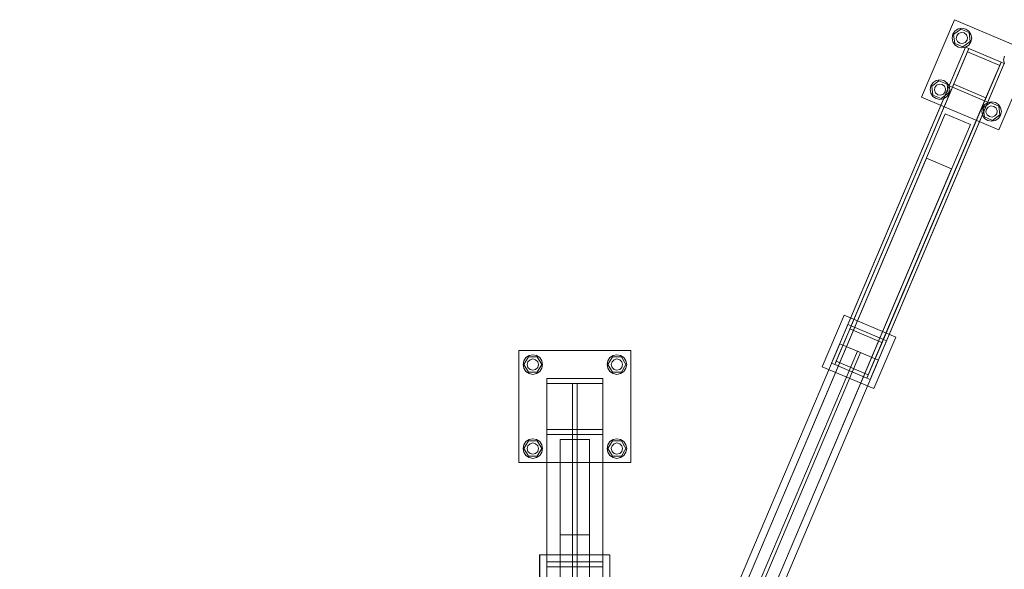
# Model space of a CAD drawing. Header units: millimetres. Extents: x -4738 to 65662, y -68080 to 6847.
# Tile 548 of 656: x 18235 to 19641, y -17540 to -16755. Entities that reach past the tile are written whole.
import ezdxf

# ---------------------------------------------------------------- set-up
doc = ezdxf.new("R2010")
doc.units = ezdxf.units.MM
doc.layers.add('superior_C02', color=7, linetype='Continuous', lineweight=0)
doc.layers.add('superior_C10', color=7, linetype='Continuous', lineweight=0)

msp = doc.modelspace()

# ---------------------------------------------------------------- linework, layer by layer
at = {"layer": 'superior_C02'}
for p, q in [((18947.51, -17388.036), (18947.51, -17228.036)), ((18947.51, -17228.036), (19107.51, -17228.036)), ((18957.61, -17238.137), (18962.152, -17235.102)), ((18962.152, -17235.102), (18967.51, -17234.036)), ((18967.51, -17234.036), (18972.867, -17235.102)), ((18972.867, -17235.102), (18977.409, -17238.137)), ((19077.61, -17238.137), (19082.152, -17235.102)), ((19082.152, -17235.102), (19087.51, -17234.036)), ((19087.51, -17234.036), (19092.867, -17235.102)), ((19092.867, -17235.102), (19097.409, -17238.137)), ((19107.51, -17228.036), (19107.51, -17388.036)), ((18953.51, -17248.036), (18954.575, -17242.678)), ((18954.575, -17253.394), (18953.51, -17248.036)), ((18954.575, -17242.678), (18957.61, -17238.137)), ((18954.71, -17248.036), (18961.11, -17236.951)), ((18961.11, -17259.121), (18954.71, -17248.036)), ((18959.51, -17248.036), (18960.581, -17244.036)), ((18960.581, -17252.036), (18959.51, -17248.036)), ((18960.581, -17244.036), (18963.51, -17241.108)), ((18961.11, -17236.951), (18973.91, -17236.951)), ((18963.51, -17241.108), (18967.51, -17240.036)), ((18967.51, -17240.036), (18971.51, -17241.108)), ((18971.51, -17241.108), (18974.438, -17244.036)), ((18973.91, -17236.951), (18980.31, -17248.036)), ((18980.31, -17248.036), (18973.91, -17259.121)), ((18974.438, -17244.036), (18975.51, -17248.036)), ((18975.51, -17248.036), (18974.438, -17252.036)), ((18977.409, -17238.137), (18980.444, -17242.678)), ((18980.444, -17242.678), (18981.51, -17248.036)), ((18981.51, -17248.036), (18980.444, -17253.394)), ((19073.51, -17248.036), (19074.575, -17242.678)), ((19074.575, -17253.394), (19073.51, -17248.036)), ((19074.575, -17242.678), (19077.61, -17238.137)), ((19074.71, -17248.036), (19081.11, -17236.951)), ((19081.11, -17259.121), (19074.71, -17248.036)), ((19079.51, -17248.036), (19080.581, -17244.036)), ((19080.581, -17252.036), (19079.51, -17248.036)), ((19080.581, -17244.036), (19083.51, -17241.108)), ((19081.11, -17236.951), (19093.91, -17236.951)), ((19083.51, -17241.108), (19087.51, -17240.036)), ((19087.51, -17240.036), (19091.51, -17241.108)), ((19091.51, -17241.108), (19094.438, -17244.036)), ((19093.91, -17236.951), (19100.31, -17248.036)), ((19100.31, -17248.036), (19093.91, -17259.121)), ((19094.438, -17244.036), (19095.51, -17248.036)), ((19095.51, -17248.036), (19094.438, -17252.036)), ((19097.409, -17238.137), (19100.444, -17242.678)), ((19100.444, -17242.678), (19101.51, -17248.036)), ((19101.51, -17248.036), (19100.444, -17253.394)), ((18957.61, -17257.935), (18954.575, -17253.394)), ((18962.152, -17260.97), (18957.61, -17257.935)), ((18963.51, -17254.964), (18960.581, -17252.036)), ((18973.91, -17259.121), (18961.11, -17259.121)), ((18967.51, -17262.036), (18962.152, -17260.97)), ((18967.51, -17256.036), (18963.51, -17254.964)), ((18971.51, -17254.964), (18967.51, -17256.036)), ((18972.867, -17260.97), (18967.51, -17262.036)), ((18974.438, -17252.036), (18971.51, -17254.964)), ((18977.409, -17257.935), (18972.867, -17260.97)), ((18980.444, -17253.394), (18977.409, -17257.935)), ((19077.61, -17257.935), (19074.575, -17253.394)), ((19082.152, -17260.97), (19077.61, -17257.935)), ((19083.51, -17254.964), (19080.581, -17252.036)), ((19093.91, -17259.121), (19081.11, -17259.121)), ((19087.51, -17262.036), (19082.152, -17260.97)), ((19087.51, -17256.036), (19083.51, -17254.964)), ((19091.51, -17254.964), (19087.51, -17256.036)), ((19092.867, -17260.97), (19087.51, -17262.036)), ((19094.438, -17252.036), (19091.51, -17254.964)), ((19097.409, -17257.935), (19092.867, -17260.97)), ((19100.444, -17253.394), (19097.409, -17257.935)), ((18987.51, -17275.036), (18987.51, -17268.036)), ((18987.51, -17268.036), (19067.51, -17268.036)), ((18987.51, -17268.036), (18987.51, -17530)), ((19067.51, -17275.036), (18987.51, -17275.036)), ((18987.51, -17537), (18987.51, -17275.036)), ((19024.01, -17341.036), (19024.01, -17275.036)), ((19024.01, -17275.036), (19031.01, -17275.036)), ((19024.01, -17275.036), (19024.01, -17537)), ((19031.01, -17275.036), (19031.01, -17341.036)), ((19031.01, -17537), (19031.01, -17275.036)), ((19067.51, -17268.036), (19067.51, -17275.036)), ((19067.51, -17530), (19067.51, -17268.036)), ((19067.51, -17275.036), (19067.51, -17537)), ((18987.51, -17348.036), (18987.51, -17341.036)), ((18987.51, -17341.036), (19067.51, -17341.036)), ((18987.51, -17341.036), (18987.51, -17603)), ((19067.51, -17348.036), (18987.51, -17348.036)), ((18987.51, -17610), (18987.51, -17348.036)), ((19031.01, -17341.036), (19024.01, -17341.036)), ((19024.01, -17603), (19024.01, -17341.036)), ((19031.01, -17341.036), (19031.01, -17603)), ((19067.51, -17341.036), (19067.51, -17348.036)), ((19067.51, -17603), (19067.51, -17341.036)), ((19067.51, -17348.036), (19067.51, -17610)), ((18953.51, -17368.036), (18954.575, -17362.678)), ((18954.575, -17362.678), (18957.61, -17358.137)), ((18954.71, -17368.036), (18961.11, -17356.951)), ((18957.61, -17358.137), (18962.152, -17355.102)), ((18960.581, -17364.036), (18963.51, -17361.108)), ((18961.11, -17356.951), (18973.91, -17356.951)), ((18962.152, -17355.102), (18967.51, -17354.036)), ((18963.51, -17361.108), (18967.51, -17360.036)), ((18967.51, -17354.036), (18972.867, -17355.102)), ((18967.51, -17360.036), (18971.51, -17361.108)), ((18971.51, -17361.108), (18974.438, -17364.036)), ((18972.867, -17355.102), (18977.409, -17358.137)), ((18973.91, -17356.951), (18980.31, -17368.036)), ((18977.409, -17358.137), (18980.444, -17362.678)), ((18980.444, -17362.678), (18981.51, -17368.036)), ((19006.51, -18644.81), (19006.51, -17355.19)), ((19006.51, -17355.19), (19048.51, -17355.19)), ((19048.51, -17355.19), (19048.51, -18644.81)), ((19073.51, -17368.036), (19074.575, -17362.678)), ((19074.575, -17362.678), (19077.61, -17358.137)), ((19074.71, -17368.036), (19081.11, -17356.951)), ((19077.61, -17358.137), (19082.152, -17355.102)), ((19080.581, -17364.036), (19083.51, -17361.108)), ((19081.11, -17356.951), (19093.91, -17356.951)), ((19082.152, -17355.102), (19087.51, -17354.036)), ((19083.51, -17361.108), (19087.51, -17360.036)), ((19087.51, -17354.036), (19092.867, -17355.102)), ((19087.51, -17360.036), (19091.51, -17361.108)), ((19091.51, -17361.108), (19094.438, -17364.036)), ((19092.867, -17355.102), (19097.409, -17358.137)), ((19093.91, -17356.951), (19100.31, -17368.036)), ((19097.409, -17358.137), (19100.444, -17362.678)), ((19100.444, -17362.678), (19101.51, -17368.036)), ((18954.575, -17373.394), (18953.51, -17368.036)), ((18957.61, -17377.935), (18954.575, -17373.394)), ((18961.11, -17379.121), (18954.71, -17368.036)), ((18959.51, -17368.036), (18960.581, -17364.036)), ((18960.581, -17372.036), (18959.51, -17368.036)), ((18963.51, -17374.964), (18960.581, -17372.036)), ((18967.51, -17376.036), (18963.51, -17374.964)), ((18971.51, -17374.964), (18967.51, -17376.036)), ((18974.438, -17372.036), (18971.51, -17374.964)), ((18980.31, -17368.036), (18973.91, -17379.121)), ((18974.438, -17364.036), (18975.51, -17368.036)), ((18975.51, -17368.036), (18974.438, -17372.036)), ((18980.444, -17373.394), (18977.409, -17377.935)), ((18981.51, -17368.036), (18980.444, -17373.394)), ((19074.575, -17373.394), (19073.51, -17368.036)), ((19077.61, -17377.935), (19074.575, -17373.394)), ((19081.11, -17379.121), (19074.71, -17368.036)), ((19079.51, -17368.036), (19080.581, -17364.036)), ((19080.581, -17372.036), (19079.51, -17368.036)), ((19083.51, -17374.964), (19080.581, -17372.036)), ((19087.51, -17376.036), (19083.51, -17374.964)), ((19091.51, -17374.964), (19087.51, -17376.036)), ((19094.438, -17372.036), (19091.51, -17374.964)), ((19100.31, -17368.036), (19093.91, -17379.121)), ((19094.438, -17364.036), (19095.51, -17368.036)), ((19095.51, -17368.036), (19094.438, -17372.036)), ((19100.444, -17373.394), (19097.409, -17377.935)), ((19101.51, -17368.036), (19100.444, -17373.394)), ((19107.51, -17388.036), (18947.51, -17388.036)), ((18962.152, -17380.97), (18957.61, -17377.935)), ((18973.91, -17379.121), (18961.11, -17379.121)), ((18967.51, -17382.036), (18962.152, -17380.97)), ((18972.867, -17380.97), (18967.51, -17382.036)), ((18977.409, -17377.935), (18972.867, -17380.97)), ((19082.152, -17380.97), (19077.61, -17377.935)), ((19093.91, -17379.121), (19081.11, -17379.121)), ((19087.51, -17382.036), (19082.152, -17380.97)), ((19092.867, -17380.97), (19087.51, -17382.036)), ((19097.409, -17377.935), (19092.867, -17380.97)), ((19006.51, -18508.589), (19006.51, -17491.411)), ((19006.51, -17491.411), (19048.51, -17491.411)), ((19048.51, -17491.411), (19048.51, -18508.589)), ((18977.212, -17620), (18977.212, -17520)), ((18977.212, -17520), (19077.212, -17520)), ((18977.51, -17620), (18977.51, -17520)), ((18977.51, -17520), (19077.51, -17520)), ((19067.51, -17530), (18987.51, -17530)), ((18987.51, -17530), (18987.51, -17537)), ((19067.51, -17537), (19067.51, -17530)), ((19077.212, -17520), (19077.212, -17620)), ((19077.51, -17520), (19077.51, -17620)), ((18987.51, -17537), (19067.51, -17537)), ((19031.01, -17537), (19024.01, -17537)), ((19024.01, -17537), (19024.01, -17603)), ((19031.01, -17603), (19031.01, -17537))]:
    msp.add_line(p, q, dxfattribs=at)
at = {"layer": 'superior_C10'}
for p, q in [((19522.629, -16865.956), (19569.519, -16755.497)), ((19569.519, -16755.497), (19679.979, -16802.386)), ((19567.227, -16776.251), (19570.302, -16771.736)), ((19568.332, -16776.72), (19578.555, -16769.017)), ((19570.302, -16771.736), (19574.87, -16768.741)), ((19574.87, -16768.741), (19580.237, -16767.722)), ((19578.555, -16769.017), (19590.337, -16774.018)), ((19580.237, -16767.722), (19585.585, -16768.835)), ((19585.585, -16768.835), (19590.1, -16771.909)), ((19590.1, -16771.909), (19593.095, -16776.477)), ((19566.115, -16781.599), (19567.227, -16776.251)), ((19567.134, -16786.966), (19566.115, -16781.599)), ((19569.892, -16789.425), (19568.332, -16776.72)), ((19572.174, -16782.696), (19572.75, -16778.595)), ((19573.725, -16786.536), (19572.174, -16782.696)), ((19572.75, -16778.595), (19575.3, -16775.332)), ((19575.3, -16775.332), (19579.14, -16773.781)), ((19579.14, -16773.781), (19583.24, -16774.358)), ((19583.24, -16774.358), (19586.503, -16776.907)), ((19587.478, -16784.847), (19584.929, -16788.111)), ((19586.503, -16776.907), (19588.055, -16780.747)), ((19588.055, -16780.747), (19587.478, -16784.847)), ((19590.337, -16774.018), (19591.897, -16786.723)), ((19594.114, -16781.844), (19593.001, -16787.192)), ((19593.095, -16776.477), (19594.114, -16781.844)), ((19585.412, -16794.834), (19417.39, -17190.648)), ((19421.992, -17192.602), (19590.014, -16796.788)), ((19561.967, -16850.064), (19585.412, -16794.834)), ((19590.014, -16796.788), (19566.569, -16852.018)), ((19570.129, -16791.534), (19567.134, -16786.966)), ((19581.674, -16794.426), (19569.892, -16789.425)), ((19574.644, -16794.608), (19570.129, -16791.534)), ((19576.988, -16789.085), (19573.725, -16786.536)), ((19579.992, -16795.721), (19574.644, -16794.608)), ((19581.089, -16789.662), (19576.988, -16789.085)), ((19585.359, -16794.702), (19579.992, -16795.721)), ((19584.929, -16788.111), (19581.089, -16789.662)), ((19591.897, -16786.723), (19581.674, -16794.426)), ((19589.927, -16791.707), (19585.359, -16794.702)), ((19585.412, -16794.834), (19590.014, -16796.788)), ((19588.061, -16801.39), (19590.014, -16796.788)), ((19593.001, -16787.192), (19589.927, -16791.707)), ((19590.014, -16796.788), (19636.039, -16816.325)), ((19420.038, -17197.204), (19588.061, -16801.39)), ((19634.085, -16820.928), (19588.061, -16801.39)), ((19679.979, -16802.386), (19633.089, -16912.846)), ((19639.755, -16812.859), (19640.867, -16807.511)), ((19640.773, -16818.226), (19639.755, -16812.859)), ((19634.085, -16820.928), (19466.063, -17216.741)), ((19636.039, -16816.325), (19468.017, -17212.139)), ((19472.62, -17214.093), (19640.642, -16818.279)), ((19612.594, -16871.555), (19636.039, -16816.325)), ((19640.642, -16818.279), (19617.197, -16873.509)), ((19636.039, -16816.325), (19634.085, -16820.928)), ((19636.039, -16816.325), (19640.642, -16818.279)), ((19537.072, -16850.36), (19547.295, -16842.657)), ((19539.042, -16845.376), (19543.61, -16842.381)), ((19543.61, -16842.381), (19548.977, -16841.362)), ((19547.295, -16842.657), (19559.077, -16847.658)), ((19548.977, -16841.362), (19554.325, -16842.474)), ((19554.325, -16842.474), (19558.84, -16845.549)), ((19393.945, -17245.878), (19561.967, -16850.064)), ((19566.569, -16852.018), (19398.547, -17247.831)), ((19568.523, -16847.415), (19400.501, -17243.229)), ((19534.855, -16855.239), (19535.967, -16849.891)), ((19535.874, -16860.606), (19534.855, -16855.239)), ((19535.967, -16849.891), (19539.042, -16845.376)), ((19538.632, -16863.064), (19537.072, -16850.36)), ((19540.914, -16856.336), (19541.49, -16852.235)), ((19542.465, -16860.176), (19540.914, -16856.336)), ((19541.49, -16852.235), (19544.04, -16848.972)), ((19544.04, -16848.972), (19547.88, -16847.421)), ((19547.88, -16847.421), (19551.98, -16847.997)), ((19551.98, -16847.997), (19555.244, -16850.547)), ((19555.244, -16850.547), (19556.795, -16854.386)), ((19556.795, -16854.386), (19556.218, -16858.487)), ((19558.84, -16845.549), (19561.835, -16850.117)), ((19559.077, -16847.658), (19560.637, -16860.363)), ((19562.854, -16855.484), (19561.741, -16860.832)), ((19561.835, -16850.117), (19562.854, -16855.484)), ((19566.569, -16852.018), (19561.967, -16850.064)), ((19566.569, -16852.018), (19568.523, -16847.415)), ((19612.594, -16871.555), (19566.569, -16852.018)), ((19568.523, -16847.415), (19614.548, -16866.952)), ((19446.526, -17262.766), (19614.548, -16866.952)), ((19633.089, -16912.846), (19522.629, -16865.956)), ((19538.869, -16865.174), (19535.874, -16860.606)), ((19550.414, -16868.066), (19538.632, -16863.064)), ((19543.384, -16868.248), (19538.869, -16865.174)), ((19545.728, -16862.725), (19542.465, -16860.176)), ((19548.732, -16869.361), (19543.384, -16868.248)), ((19549.829, -16863.302), (19545.728, -16862.725)), ((19554.099, -16868.342), (19548.732, -16869.361)), ((19553.669, -16861.75), (19549.829, -16863.302)), ((19560.637, -16860.363), (19550.414, -16868.066)), ((19556.218, -16858.487), (19553.669, -16861.75)), ((19558.667, -16865.347), (19554.099, -16868.342)), ((19561.741, -16860.832), (19558.667, -16865.347)), ((19614.548, -16866.952), (19612.594, -16871.555)), ((19444.572, -17267.369), (19612.594, -16871.555)), ((19617.197, -16873.509), (19449.175, -17269.323)), ((19608.495, -16886.499), (19609.607, -16881.151)), ((19609.607, -16881.151), (19612.682, -16876.635)), ((19610.712, -16881.62), (19620.934, -16873.917)), ((19612.271, -16894.324), (19610.712, -16881.62)), ((19617.197, -16873.509), (19612.594, -16871.555)), ((19612.682, -16876.635), (19617.25, -16873.641)), ((19614.554, -16887.596), (19615.13, -16883.495)), ((19615.13, -16883.495), (19617.68, -16880.232)), ((19617.25, -16873.641), (19622.617, -16872.622)), ((19617.68, -16880.232), (19621.519, -16878.681)), ((19620.934, -16873.917), (19632.717, -16878.918)), ((19621.519, -16878.681), (19625.62, -16879.257)), ((19622.617, -16872.622), (19627.965, -16873.734)), ((19625.62, -16879.257), (19628.883, -16881.807)), ((19627.965, -16873.734), (19632.48, -16876.809)), ((19628.883, -16881.807), (19630.435, -16885.646)), ((19632.48, -16876.809), (19635.475, -16881.377)), ((19632.717, -16878.918), (19634.277, -16891.623)), ((19635.475, -16881.377), (19636.494, -16886.744)), ((18234.801, -20003.372), (19556.471, -16889.882)), ((19556.471, -16889.882), (19592.37, -16905.121)), ((19609.513, -16891.865), (19608.495, -16886.499)), ((19612.508, -16896.434), (19609.513, -16891.865)), ((19624.054, -16899.326), (19612.271, -16894.324)), ((19617.024, -16899.508), (19612.508, -16896.434)), ((19616.105, -16891.436), (19614.554, -16887.596)), ((19619.368, -16893.985), (19616.105, -16891.436)), ((19623.469, -16894.562), (19619.368, -16893.985)), ((19627.309, -16893.01), (19623.469, -16894.562)), ((19634.277, -16891.623), (19624.054, -16899.326)), ((19629.858, -16889.747), (19627.309, -16893.01)), ((19632.307, -16896.607), (19627.738, -16899.602)), ((19630.435, -16885.646), (19629.858, -16889.747)), ((19635.381, -16892.092), (19632.307, -16896.607)), ((19636.494, -16886.744), (19635.381, -16892.092)), ((19592.37, -16905.121), (18270.701, -20018.611)), ((19622.372, -16900.621), (19617.024, -16899.508)), ((19627.738, -16899.602), (19622.372, -16900.621)), ((18261.685, -19940.042), (19529.587, -16953.212)), ((19529.587, -16953.212), (19565.487, -16968.451)), ((19565.487, -16968.451), (18297.584, -19955.281)), ((19380.832, -17251.175), (19412.092, -17177.535)), ((19412.092, -17177.535), (19485.732, -17208.795)), ((19417.39, -17190.648), (19393.945, -17245.878)), ((19398.547, -17247.831), (19421.992, -17192.602)), ((19421.992, -17192.602), (19417.39, -17190.648)), ((19421.992, -17192.602), (19420.038, -17197.204)), ((19468.017, -17212.139), (19421.992, -17192.602)), ((19420.038, -17197.204), (19466.063, -17216.741)), ((19405.667, -17218.263), (18366.275, -19666.785)), ((19405.667, -17218.263), (19460.897, -17241.708)), ((19468.017, -17212.139), (19444.572, -17267.369)), ((19449.175, -17269.323), (19472.62, -17214.093)), ((19485.732, -17208.795), (19454.472, -17282.435)), ((19466.063, -17216.741), (19468.017, -17212.139)), ((19472.62, -17214.093), (19468.017, -17212.139)), ((19430.981, -17229.008), (18391.588, -19677.531)), ((18396.191, -19679.485), (19435.583, -17230.962)), ((19430.981, -17229.008), (19435.583, -17230.962)), ((18421.504, -19690.23), (19460.897, -17241.708)), ((19393.945, -17245.878), (19398.547, -17247.831)), ((19400.501, -17243.229), (19398.547, -17247.831)), ((19398.547, -17247.831), (19444.572, -17267.369)), ((19446.526, -17262.766), (19400.501, -17243.229)), ((19454.472, -17282.435), (19380.832, -17251.175)), ((19444.572, -17267.369), (19446.526, -17262.766)), ((19444.572, -17267.369), (19449.175, -17269.323))]:
    msp.add_line(p, q, dxfattribs=at)

doc.saveas('drawing.dxf')
